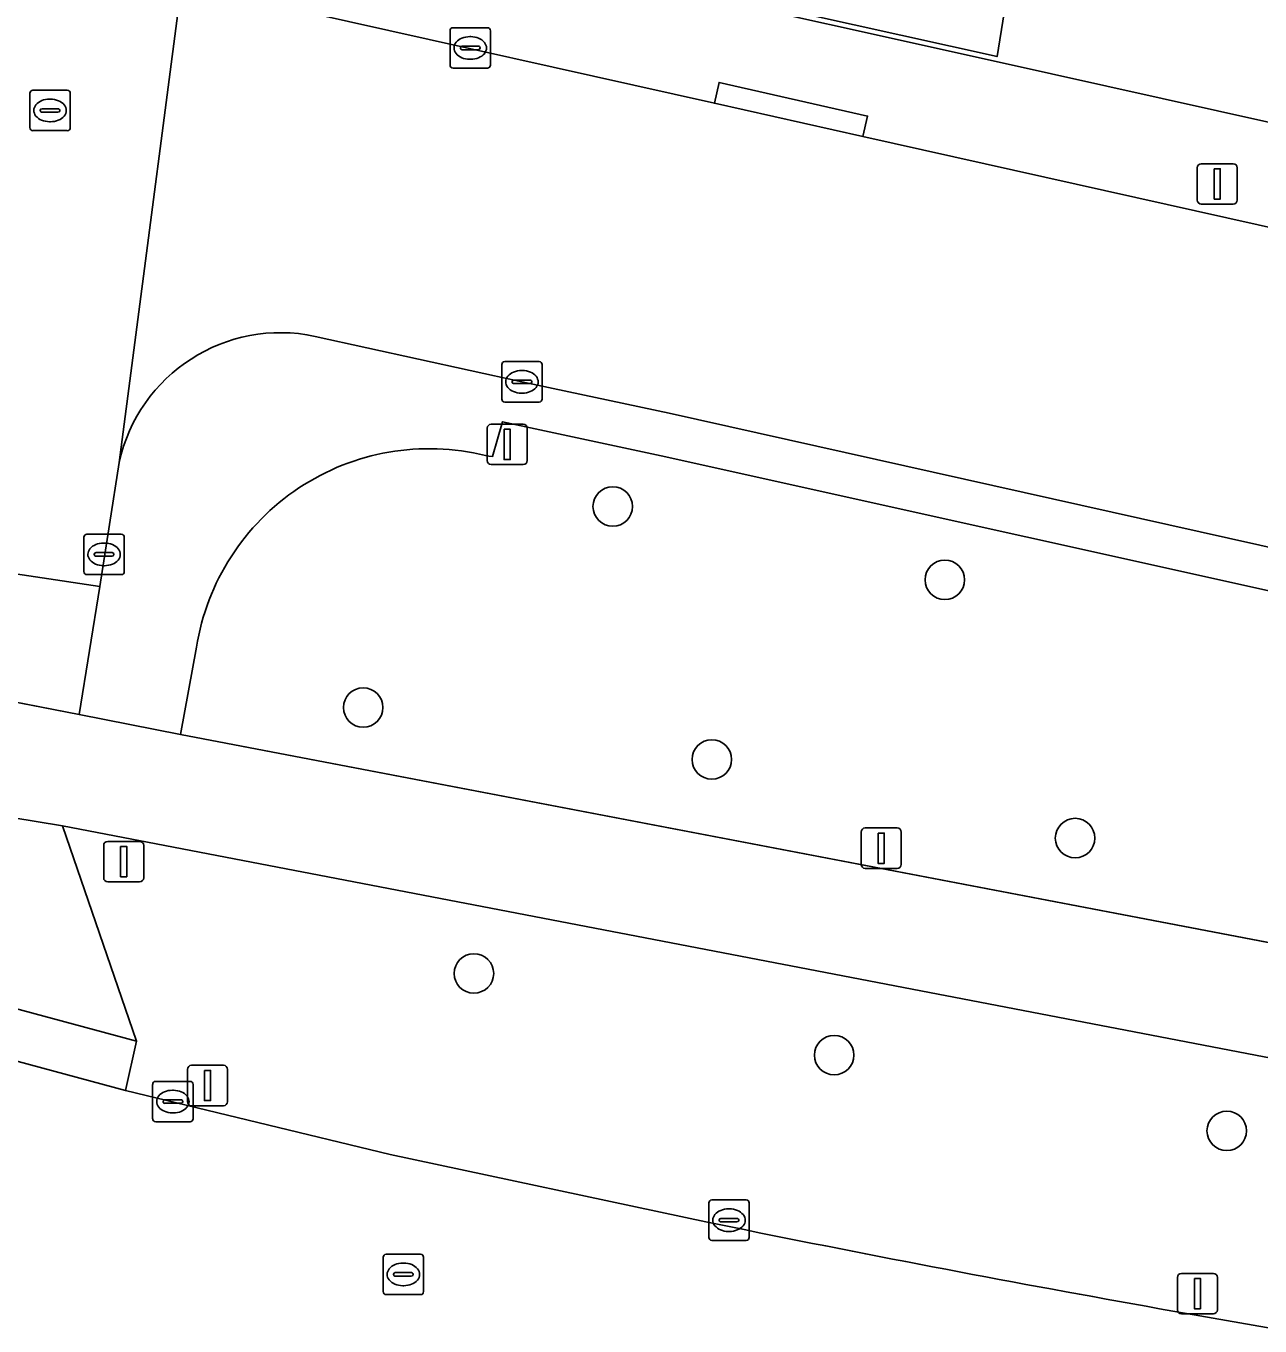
# Model space of a CAD drawing. Extents: x 163008 to 163854, y 382777 to 383982.
# Drawn here: x 163258.12 to 163288.65, y 383016.98 to 383049.16 of the extents above; entities that cross this region are included whole.
import ezdxf

# ---------------------------------------------------------------- set-up
doc = ezdxf.new("R2010")
doc.units = 0
for name, color, linetype in [('IMGEO_Berm_groen', 7, 'Continuous'), ('IMGEO_Boom', 7, 'Continuous'), ('IMGEO_Erf', 7, 'Continuous'), ('IMGEO_Fietspad_gesloten', 7, 'Continuous'), ('IMGEO_Kolk', 7, 'Continuous'), ('IMGEO_Lichtmast', 7, 'Continuous'), ('IMGEO_Muur', 7, 'Continuous'), ('IMGEO_Pand', 7, 'Continuous'), ('IMGEO_Rijbaan_lokaal_gesloten', 7, 'Continuous'), ('IMGEO_Rijbaan_lokaal_open', 7, 'Continuous'), ('IMGEO_Rioolput', 7, 'Continuous'), ('IMGEO_Verkeersbordpaal', 7, 'Continuous'), ('IMGEO_Voetpad_open', 7, 'Continuous')]:
    doc.layers.add(name, color=color, linetype=linetype)

msp = doc.modelspace()

# ---------------------------------------------------------------- linework, layer by layer
at = {"layer": 'IMGEO_Berm_groen'}
for points in [[(163273.832, 383038.518), (163269.91, 383039.361), (163269.657, 383038.498), (163269.572, 383038.511), (163269.486, 383038.523)], [(163319.097, 383028.46), (163273.832, 383038.518)], [(163262.335, 383033.783), (163261.942, 383031.619), (163322.281, 383020.078), (163322.78, 383023.472)], [(163259.018, 383029.356), (163260.852, 383024.032), (163260.574, 383022.807), (163267.127, 383021.226), (163274.941, 383019.557)], [(163296.112, 383015.753), (163321.486, 383011.938), (163321.737, 383013.637), (163324.754, 383013.159), (163326.185, 383013.96), (163326.306, 383014.799), (163326.513, 383016.383), (163259.018, 383029.356)]]:
    msp.add_lwpolyline(points, dxfattribs=at)
for centre, radius, start, end in [((163268.089, 383032.866), 5.827, 76.1277, 170.9486), ((163364.108, 383454.999), 444.478, 258.42728, 261.20032)]:
    msp.add_arc(centre, radius, start, end, dxfattribs=at)
at = {"layer": 'IMGEO_Boom'}
for centre in [(163272.634, 383037.264), (163280.85, 383035.449), (163266.46, 383032.287), (163275.085, 383031.003), (163284.074, 383029.056), (163269.2, 383025.706), (163278.113, 383023.684), (163287.826, 383021.809)]:
    msp.add_circle(centre, 0.489, dxfattribs=at)
at = {"layer": 'IMGEO_Erf'}
for points in [[(163282.809, 383052.528), (163282.145, 383048.401), (163273.839, 383050.253)], [(163273.802, 383050.136), (163282.118, 383048.281), (163294.373, 383045.548), (163297.337, 383044.91), (163298.008, 383049.199)]]:
    msp.add_lwpolyline(points, dxfattribs=at)
at = {"layer": 'IMGEO_Fietspad_gesloten'}
for points in [[(163617.09, 382973.246), (163586.506, 382977.714), (163544.618, 382984.04), (163541.477, 382984.514), (163486.6, 382992.801), (163428.914, 383001.629), (163426.083, 383002.018), (163341.665, 383014.986), (163340.004, 383015.426), (163335.408, 383017.05), (163332.11, 383018.101), (163328.736, 383018.876), (163327.116, 383019.173), (163322.281, 383020.078), (163261.942, 383031.619), (163259.432, 383032.112), (163254.513, 383033.076), (163252.6, 383033.489), (163238.283, 383036.725), (163237.872, 383034.497), (163244.23, 383033.069)], [(163242.69, 383030.464), (163245.735, 383028.612), (163245.633, 383029.321), (163245.893, 383029.972), (163246.486, 383030.601), (163247.057, 383030.984), (163247.859, 383031.273), (163248.857, 383031.23), (163251.557, 383030.68), (163254, 383030.182), (163259.018, 383029.356), (163326.513, 383016.383), (163327.352, 383016.222), (163332.089, 383015.205), (163339.774, 383012.591), (163410.874, 383001.497), (163411.369, 383000.271), (163411.354, 382999.501)]]:
    msp.add_lwpolyline(points, dxfattribs=at)
at = {"layer": 'IMGEO_Kolk'}
for p, q in [((163268.683, 383049.113), (163269.535, 383049.113)), ((163268.608, 383048.187), (163268.608, 383049.039)), ((163269.096, 383048.893), (163269.121, 383048.893)), ((163269.609, 383049.039), (163269.609, 383048.187)), ((163268.867, 383048.607), (163268.867, 383048.619)), ((163269.305, 383048.57), (163268.907, 383048.57)), ((163268.91, 383048.656), (163269.308, 383048.656)), ((163269.351, 383048.619), (163269.351, 383048.607)), ((163269.119, 383048.333), (163269.094, 383048.333)), ((163269.535, 383048.113), (163268.683, 383048.113)), ((163269.887, 383039.923), (163269.887, 383040.775)), ((163269.962, 383040.849), (163270.814, 383040.849)), ((163270.888, 383040.775), (163270.888, 383039.923)), ((163270.375, 383040.629), (163270.4, 383040.629)), ((163270.146, 383040.343), (163270.146, 383040.355)), ((163270.584, 383040.306), (163270.186, 383040.306)), ((163270.189, 383040.392), (163270.587, 383040.392)), ((163270.63, 383040.355), (163270.63, 383040.343)), ((163270.814, 383039.849), (163269.962, 383039.849)), ((163270.398, 383040.069), (163270.373, 383040.069)), ((163259.622, 383036.578), (163260.474, 383036.578)), ((163259.547, 383035.652), (163259.547, 383036.504)), ((163260.035, 383036.358), (163260.06, 383036.358)), ((163260.548, 383036.504), (163260.548, 383035.652)), ((163259.806, 383036.072), (163259.806, 383036.084)), ((163260.244, 383036.035), (163259.846, 383036.035)), ((163259.849, 383036.121), (163260.247, 383036.121)), ((163260.29, 383036.084), (163260.29, 383036.072)), ((163260.058, 383035.798), (163260.033, 383035.798)), ((163260.474, 383035.578), (163259.622, 383035.578)), ((163261.25, 383022.108), (163261.25, 383022.96)), ((163261.325, 383023.034), (163262.177, 383023.034)), ((163261.738, 383022.814), (163261.763, 383022.814)), ((163262.251, 383022.96), (163262.251, 383022.108)), ((163261.509, 383022.528), (163261.509, 383022.54)), ((163261.947, 383022.491), (163261.549, 383022.491)), ((163261.552, 383022.577), (163261.95, 383022.577)), ((163261.993, 383022.54), (163261.993, 383022.528)), ((163261.761, 383022.254), (163261.736, 383022.254)), ((163262.177, 383022.034), (163261.325, 383022.034)), ((163275.01, 383019.173), (163275.01, 383020.025)), ((163275.085, 383020.099), (163275.937, 383020.099)), ((163275.498, 383019.879), (163275.523, 383019.879)), ((163276.011, 383020.025), (163276.011, 383019.173)), ((163275.269, 383019.593), (163275.269, 383019.605)), ((163275.707, 383019.556), (163275.309, 383019.556)), ((163275.312, 383019.642), (163275.71, 383019.642)), ((163275.753, 383019.605), (163275.753, 383019.593)), ((163275.521, 383019.319), (163275.496, 383019.319)), ((163275.937, 383019.099), (163275.085, 383019.099))]:
    msp.add_line(p, q, dxfattribs=at)
for points in [[(163268.683, 383049.113), (163269.535, 383049.113)], [(163268.608, 383048.187), (163268.608, 383049.039)], [(163269.609, 383049.039), (163269.609, 383048.187)], [(163269.535, 383048.113), (163268.683, 383048.113)], [(163269.887, 383039.923), (163269.887, 383040.775)], [(163269.962, 383040.849), (163270.814, 383040.849)], [(163270.888, 383040.775), (163270.888, 383039.923)], [(163270.814, 383039.849), (163269.962, 383039.849)], [(163259.622, 383036.578), (163260.474, 383036.578)], [(163259.547, 383035.652), (163259.547, 383036.504)], [(163260.548, 383036.504), (163260.548, 383035.652)], [(163260.474, 383035.578), (163259.622, 383035.578)], [(163261.25, 383022.108), (163261.25, 383022.96)], [(163261.325, 383023.034), (163262.177, 383023.034)], [(163262.251, 383022.96), (163262.251, 383022.108)], [(163262.177, 383022.034), (163261.325, 383022.034)], [(163275.01, 383019.173), (163275.01, 383020.025)], [(163275.085, 383020.099), (163275.937, 383020.099)], [(163276.011, 383020.025), (163276.011, 383019.173)], [(163275.937, 383019.099), (163275.085, 383019.099)]]:
    msp.add_lwpolyline(points, dxfattribs=at)
for centre, radius, start, end in [((163268.685, 383049.037), 0.0765, 91.552, 178.448), ((163268.685, 383049.037), 0.0765, 91.552, 178.448), ((163269.533, 383049.037), 0.0765, 1.552, 88.448), ((163269.533, 383049.037), 0.0765, 1.552, 88.448), ((163268.907, 383048.616), 0.0403, 85.8775, 175.7526), ((163268.904, 383048.606), 0.0366, 178.938, 274.7102), ((163269.308, 383048.613), 0.043, 264.8664, 352.4533), ((163269.312, 383048.618), 0.0386, 1.7309, 96.639), ((163268.685, 383048.189), 0.0765, 181.552, 268.448), ((163268.685, 383048.189), 0.0765, 181.552, 268.448), ((163269.533, 383048.189), 0.0765, 271.552, 358.448), ((163269.533, 383048.189), 0.0765, 271.552, 358.448), ((163269.964, 383040.773), 0.0765, 91.552, 178.448), ((163269.964, 383040.773), 0.0765, 91.552, 178.448), ((163270.812, 383040.773), 0.0765, 1.552, 88.448), ((163270.812, 383040.773), 0.0765, 1.552, 88.448), ((163270.186, 383040.352), 0.0403, 85.8775, 175.7526), ((163270.183, 383040.342), 0.0366, 178.938, 274.7102), ((163270.587, 383040.349), 0.043, 264.8664, 352.4533), ((163270.591, 383040.354), 0.0386, 1.7309, 96.639), ((163269.964, 383039.925), 0.0765, 181.552, 268.448), ((163269.964, 383039.925), 0.0765, 181.552, 268.448), ((163270.812, 383039.925), 0.0765, 271.552, 358.448), ((163270.812, 383039.925), 0.0765, 271.552, 358.448), ((163259.624, 383036.502), 0.0765, 91.552, 178.448), ((163259.624, 383036.502), 0.0765, 91.552, 178.448), ((163260.472, 383036.502), 0.0765, 1.552, 88.448), ((163260.472, 383036.502), 0.0765, 1.552, 88.448), ((163259.846, 383036.081), 0.0403, 85.8775, 175.7526), ((163259.843, 383036.071), 0.0366, 178.938, 274.7102), ((163260.247, 383036.078), 0.043, 264.8664, 352.4533), ((163260.251, 383036.083), 0.0386, 1.7309, 96.639), ((163259.624, 383035.654), 0.0765, 181.552, 268.448), ((163259.624, 383035.654), 0.0765, 181.552, 268.448), ((163260.472, 383035.654), 0.0765, 271.552, 358.448), ((163260.472, 383035.654), 0.0765, 271.552, 358.448), ((163261.327, 383022.958), 0.0765, 91.552, 178.448), ((163261.327, 383022.958), 0.0765, 91.552, 178.448), ((163262.175, 383022.958), 0.0765, 1.552, 88.448), ((163262.175, 383022.958), 0.0765, 1.552, 88.448), ((163261.549, 383022.537), 0.0403, 85.8775, 175.7526), ((163261.546, 383022.527), 0.0366, 178.938, 274.7102), ((163261.95, 383022.534), 0.043, 264.8664, 352.4533), ((163261.954, 383022.539), 0.0386, 1.7309, 96.639), ((163261.327, 383022.11), 0.0765, 181.552, 268.448), ((163261.327, 383022.11), 0.0765, 181.552, 268.448), ((163262.175, 383022.11), 0.0765, 271.552, 358.448), ((163262.175, 383022.11), 0.0765, 271.552, 358.448), ((163275.087, 383020.023), 0.0765, 91.552, 178.448), ((163275.087, 383020.023), 0.0765, 91.552, 178.448), ((163275.935, 383020.023), 0.0765, 1.552, 88.448), ((163275.935, 383020.023), 0.0765, 1.552, 88.448), ((163275.309, 383019.602), 0.0403, 85.8775, 175.7526), ((163275.306, 383019.592), 0.0366, 178.938, 274.7102), ((163275.71, 383019.599), 0.043, 264.8664, 352.4533), ((163275.714, 383019.604), 0.0386, 1.7309, 96.639), ((163275.087, 383019.175), 0.0765, 181.552, 268.448), ((163275.087, 383019.175), 0.0765, 181.552, 268.448), ((163275.935, 383019.175), 0.0765, 271.552, 358.448), ((163275.935, 383019.175), 0.0765, 271.552, 358.448)]:
    msp.add_arc(centre, radius, start, end, dxfattribs=at)
for centre, major_axis, ratio, start_param, end_param in [((163269.095, 383048.613), (-0.387, 0.002), 0.722429, 4.712389, 7.853982), ((163269.12, 383048.613), (-0.39, 0.002), 0.717154, 1.570796, 4.712389), ((163270.374, 383040.349), (-0.387, 0.002), 0.722429, 4.712389, 7.853982), ((163270.399, 383040.349), (-0.39, 0.002), 0.717154, 1.570796, 4.712389), ((163260.034, 383036.078), (-0.387, 0.002), 0.722429, 4.712389, 7.853982), ((163260.059, 383036.078), (-0.39, 0.002), 0.717154, 1.570796, 4.712389), ((163261.737, 383022.534), (-0.387, 0.002), 0.722429, 4.712389, 7.853982), ((163261.762, 383022.534), (-0.39, 0.002), 0.717154, 1.570796, 4.712389), ((163275.497, 383019.599), (-0.387, 0.002), 0.722429, 4.712389, 7.853982), ((163275.522, 383019.599), (-0.39, 0.002), 0.717154, 1.570796, 4.712389)]:
    msp.add_ellipse(centre, major_axis=major_axis, ratio=ratio, start_param=start_param, end_param=end_param, dxfattribs=at)
at = {"layer": 'IMGEO_Lichtmast'}
for p, q in [((163287.097, 383044.848), (163287.097, 383045.648)), ((163287.097, 383045.648), (163287.097, 383044.848)), ((163287.197, 383045.748), (163287.987, 383045.748)), ((163287.987, 383045.748), (163287.197, 383045.748)), ((163288.087, 383045.648), (163288.087, 383044.848)), ((163288.087, 383044.848), (163288.087, 383045.648)), ((163287.987, 383044.748), (163287.197, 383044.748)), ((163287.197, 383044.748), (163287.987, 383044.748)), ((163278.781, 383028.406), (163278.781, 383029.206)), ((163278.781, 383029.206), (163278.781, 383028.406)), ((163278.881, 383029.306), (163279.671, 383029.306)), ((163279.671, 383029.306), (163278.881, 383029.306)), ((163279.771, 383029.206), (163279.771, 383028.406)), ((163279.771, 383028.406), (163279.771, 383029.206)), ((163279.671, 383028.306), (163278.881, 383028.306)), ((163278.881, 383028.306), (163279.671, 383028.306)), ((163262.212, 383023.432), (163263.002, 383023.432)), ((163263.002, 383023.432), (163262.212, 383023.432)), ((163262.112, 383022.532), (163262.112, 383023.332)), ((163262.112, 383023.332), (163262.112, 383022.532)), ((163263.102, 383023.332), (163263.102, 383022.532)), ((163263.102, 383022.532), (163263.102, 383023.332)), ((163263.002, 383022.432), (163262.212, 383022.432)), ((163262.212, 383022.432), (163263.002, 383022.432)), ((163286.706, 383018.281), (163287.496, 383018.281)), ((163287.496, 383018.281), (163286.706, 383018.281)), ((163286.606, 383017.381), (163286.606, 383018.181)), ((163286.606, 383018.181), (163286.606, 383017.381)), ((163287.596, 383018.181), (163287.596, 383017.381)), ((163287.596, 383017.381), (163287.596, 383018.181)), ((163287.496, 383017.281), (163286.706, 383017.281)), ((163286.706, 383017.281), (163287.496, 383017.281))]:
    msp.add_line(p, q, dxfattribs=at)
for points in [[(163287.517, 383045.623), (163287.667, 383045.623), (163287.667, 383044.873), (163287.517, 383044.873), (163287.517, 383045.623)], [(163279.201, 383029.181), (163279.351, 383029.181), (163279.351, 383028.431), (163279.201, 383028.431), (163279.201, 383029.181)], [(163262.532, 383023.307), (163262.682, 383023.307), (163262.682, 383022.557), (163262.532, 383022.557), (163262.532, 383023.307)], [(163287.026, 383018.156), (163287.176, 383018.156), (163287.176, 383017.406), (163287.026, 383017.406), (163287.026, 383018.156)]]:
    msp.add_lwpolyline(points, dxfattribs=at)
for centre, start, end in [((163287.197, 383045.648), 90, 180), ((163287.197, 383045.648), 90, 180), ((163287.987, 383045.648), 0, 90), ((163287.987, 383045.648), 360, 90), ((163287.197, 383044.848), 180, 270), ((163287.197, 383044.848), 180, 270), ((163287.987, 383044.848), 270, 0), ((163287.987, 383044.848), 270, 0), ((163278.881, 383029.206), 90, 180), ((163278.881, 383029.206), 90, 180), ((163279.671, 383029.206), 0, 90), ((163279.671, 383029.206), 360, 90), ((163278.881, 383028.406), 180, 270), ((163278.881, 383028.406), 180, 270), ((163279.671, 383028.406), 270, 0), ((163279.671, 383028.406), 270, 0), ((163262.212, 383023.332), 90, 180), ((163262.212, 383023.332), 90, 180), ((163263.002, 383023.332), 0, 90), ((163263.002, 383023.332), 360, 90), ((163262.212, 383022.532), 180, 270), ((163262.212, 383022.532), 180, 270), ((163263.002, 383022.532), 270, 0), ((163263.002, 383022.532), 270, 0), ((163286.706, 383018.181), 90, 180), ((163286.706, 383018.181), 90, 180), ((163287.496, 383018.181), 0, 90), ((163287.496, 383018.181), 360, 90), ((163286.706, 383017.381), 180, 270), ((163286.706, 383017.381), 180, 270), ((163287.496, 383017.381), 270, 0), ((163287.496, 383017.381), 270, 0)]:
    msp.add_arc(centre, 0.1, start, end, dxfattribs=at)
at = {"layer": 'IMGEO_Muur'}
msp.add_lwpolyline([(163282.118, 383048.281), (163294.373, 383045.548)], dxfattribs=at)
at = {"layer": 'IMGEO_Pand'}
msp.add_lwpolyline([(163275.591, 383061.143), (163274.646, 383055.268), (163273.839, 383050.253), (163282.145, 383048.401), (163282.809, 383052.528), (163286.512, 383051.933), (163287.68, 383059.196), (163283.483, 383059.872)], close=True, dxfattribs=at)
at = {"layer": 'IMGEO_Rijbaan_lokaal_gesloten'}
msp.add_lwpolyline([(163274.941, 383019.557), (163267.127, 383021.226), (163260.574, 383022.807), (163254.557, 383024.431), (163251.941, 383025.353)], dxfattribs=at)
msp.add_arc((163364.108, 383454.999), 444.478, 258.42728, 261.20032, dxfattribs=at)
at = {"layer": 'IMGEO_Rijbaan_lokaal_open'}
for points in [[(163255.79, 383040.847), (163254.992, 383036.027), (163259.941, 383035.281), (163260.42, 383038.351), (163262.311, 383052.831)], [(163262.311, 383052.831), (163260.42, 383038.351)], [(163278.825, 383046.423), (163275.151, 383047.246), (163265.101, 383049.493)], [(163265.272, 383041.474), (163270.388, 383040.35), (163274.034, 383039.573), (163322.155, 383028.814), (163323.355, 383028.546), (163324.506, 383036.205), (163322.757, 383036.596), (163302.916, 383041.035), (163299.087, 383041.891), (163278.825, 383046.423)]]:
    msp.add_lwpolyline(points, dxfattribs=at)
for points in [[(163254.513, 383033.076), (163259.432, 383032.112), (163259.941, 383035.281), (163254.992, 383036.027)], [(163259.018, 383029.356), (163254, 383030.182), (163251.557, 383030.68), (163251.337, 383030.265), (163250.909, 383029.417), (163250.416, 383028.379), (163250.057, 383027.497), (163252.377, 383026.552), (163253.188, 383026.219), (163256.468, 383025.213), (163260.852, 383024.032)]]:
    msp.add_lwpolyline(points, close=True, dxfattribs=at)
msp.add_arc((163264.417, 383037.472), 4.093, 77.9438, 167.5911, dxfattribs=at)
at = {"layer": 'IMGEO_Rioolput'}
for p, q in [((163258.285, 383047.566), (163259.137, 383047.566)), ((163258.21, 383046.64), (163258.21, 383047.492)), ((163258.698, 383047.346), (163258.723, 383047.346)), ((163259.211, 383047.492), (163259.211, 383046.64)), ((163258.469, 383047.06), (163258.469, 383047.072)), ((163258.907, 383047.023), (163258.509, 383047.023)), ((163258.512, 383047.109), (163258.91, 383047.109)), ((163258.953, 383047.072), (163258.953, 383047.06)), ((163259.137, 383046.566), (163258.285, 383046.566)), ((163258.721, 383046.786), (163258.696, 383046.786)), ((163266.952, 383017.831), (163266.952, 383018.683)), ((163267.027, 383018.757), (163267.879, 383018.757)), ((163267.953, 383018.683), (163267.953, 383017.831)), ((163267.211, 383018.251), (163267.211, 383018.263)), ((163267.254, 383018.3), (163267.652, 383018.3)), ((163267.44, 383018.537), (163267.465, 383018.537)), ((163267.695, 383018.263), (163267.695, 383018.251)), ((163267.649, 383018.214), (163267.251, 383018.214)), ((163267.463, 383017.977), (163267.438, 383017.977)), ((163267.879, 383017.757), (163267.027, 383017.757))]:
    msp.add_line(p, q, dxfattribs=at)
for points in [[(163258.285, 383047.566), (163259.137, 383047.566)], [(163258.21, 383046.64), (163258.21, 383047.492)], [(163259.211, 383047.492), (163259.211, 383046.64)], [(163259.137, 383046.566), (163258.285, 383046.566)], [(163266.952, 383017.831), (163266.952, 383018.683)], [(163267.027, 383018.757), (163267.879, 383018.757)], [(163267.953, 383018.683), (163267.953, 383017.831)], [(163267.879, 383017.757), (163267.027, 383017.757)]]:
    msp.add_lwpolyline(points, dxfattribs=at)
for centre, radius, start, end in [((163258.287, 383047.49), 0.0765, 91.552, 178.448), ((163258.287, 383047.49), 0.0765, 91.552, 178.448), ((163259.135, 383047.49), 0.0765, 1.552, 88.448), ((163259.135, 383047.49), 0.0765, 1.552, 88.448), ((163258.509, 383047.069), 0.0403, 85.8775, 175.7526), ((163258.506, 383047.059), 0.0366, 178.938, 274.7102), ((163258.91, 383047.066), 0.043, 264.8664, 352.4533), ((163258.914, 383047.071), 0.0386, 1.7309, 96.639), ((163258.287, 383046.642), 0.0765, 181.552, 268.448), ((163258.287, 383046.642), 0.0765, 181.552, 268.448), ((163259.135, 383046.642), 0.0765, 271.552, 358.448), ((163259.135, 383046.642), 0.0765, 271.552, 358.448), ((163267.029, 383018.681), 0.0765, 91.552, 178.448), ((163267.029, 383018.681), 0.0765, 91.552, 178.448), ((163267.877, 383018.681), 0.0765, 1.552, 88.448), ((163267.877, 383018.681), 0.0765, 1.552, 88.448), ((163267.251, 383018.26), 0.0403, 85.8775, 175.7526), ((163267.248, 383018.25), 0.0366, 178.938, 274.7102), ((163267.652, 383018.257), 0.043, 264.8664, 352.4533), ((163267.656, 383018.262), 0.0386, 1.7309, 96.639), ((163267.029, 383017.833), 0.0765, 181.552, 268.448), ((163267.029, 383017.833), 0.0765, 181.552, 268.448), ((163267.877, 383017.833), 0.0765, 271.552, 358.448), ((163267.877, 383017.833), 0.0765, 271.552, 358.448)]:
    msp.add_arc(centre, radius, start, end, dxfattribs=at)
for centre, major_axis, ratio, start_param, end_param in [((163258.697, 383047.066), (-0.387, 0.002), 0.722429, 4.712389, 7.853982), ((163258.722, 383047.066), (-0.39, 0.002), 0.717154, 1.570796, 4.712389), ((163267.439, 383018.257), (-0.387, 0.002), 0.722429, 4.712389, 7.853982), ((163267.464, 383018.257), (-0.39, 0.002), 0.717154, 1.570796, 4.712389)]:
    msp.add_ellipse(centre, major_axis=major_axis, ratio=ratio, start_param=start_param, end_param=end_param, dxfattribs=at)
at = {"layer": 'IMGEO_Verkeersbordpaal'}
for p, q in [((163269.527, 383038.401), (163269.527, 383039.201)), ((163269.527, 383039.201), (163269.527, 383038.401)), ((163269.627, 383039.301), (163270.417, 383039.301)), ((163270.417, 383039.301), (163269.627, 383039.301)), ((163270.517, 383039.201), (163270.517, 383038.401)), ((163270.517, 383038.401), (163270.517, 383039.201)), ((163270.417, 383038.301), (163269.627, 383038.301)), ((163269.627, 383038.301), (163270.417, 383038.301)), ((163260.038, 383028.074), (163260.038, 383028.874)), ((163260.038, 383028.874), (163260.038, 383028.074)), ((163260.138, 383028.974), (163260.928, 383028.974)), ((163260.928, 383028.974), (163260.138, 383028.974)), ((163261.028, 383028.874), (163261.028, 383028.074)), ((163261.028, 383028.074), (163261.028, 383028.874)), ((163260.928, 383027.974), (163260.138, 383027.974)), ((163260.138, 383027.974), (163260.928, 383027.974))]:
    msp.add_line(p, q, dxfattribs=at)
for points in [[(163269.947, 383039.176), (163270.097, 383039.176), (163270.097, 383038.426), (163269.947, 383038.426), (163269.947, 383039.176)], [(163260.458, 383028.849), (163260.608, 383028.849), (163260.608, 383028.099), (163260.458, 383028.099), (163260.458, 383028.849)]]:
    msp.add_lwpolyline(points, dxfattribs=at)
for centre, start, end in [((163269.627, 383039.201), 90, 180), ((163269.627, 383039.201), 90, 180), ((163270.417, 383039.201), 0, 90), ((163270.417, 383039.201), 360, 90), ((163269.627, 383038.401), 180, 270), ((163269.627, 383038.401), 180, 270), ((163270.417, 383038.401), 270, 0), ((163270.417, 383038.401), 270, 0), ((163260.138, 383028.874), 90, 180), ((163260.138, 383028.874), 90, 180), ((163260.928, 383028.874), 0, 90), ((163260.928, 383028.874), 360, 90), ((163260.138, 383028.074), 180, 270), ((163260.138, 383028.074), 180, 270), ((163260.928, 383028.074), 270, 0), ((163260.928, 383028.074), 270, 0)]:
    msp.add_arc(centre, 0.1, start, end, dxfattribs=at)
at = {"layer": 'IMGEO_Voetpad_open'}
for points in [[(163297.337, 383044.91), (163294.373, 383045.548), (163282.118, 383048.281), (163273.802, 383050.136), (163269.005, 383051.211), (163267.816, 383051.498), (163267.26, 383051.585), (163262.311, 383052.831)], [(163265.101, 383049.493), (163275.151, 383047.246), (163275.267, 383047.759), (163278.939, 383046.928), (163278.825, 383046.423), (163299.087, 383041.891), (163299.197, 383042.39), (163303.029, 383041.548), (163302.916, 383041.035), (163322.757, 383036.596), (163324.506, 383036.205), (163325.006, 383038.94), (163323.551, 383039.267), (163321.156, 383039.783), (163298.708, 383044.615), (163297.337, 383044.91)], [(163274.034, 383039.573), (163270.388, 383040.35), (163265.272, 383041.474)], [(163322.78, 383023.472), (163323.355, 383028.546), (163322.155, 383028.814), (163274.034, 383039.573)], [(163269.486, 383038.523), (163269.572, 383038.511), (163269.657, 383038.498), (163269.91, 383039.361), (163273.832, 383038.518), (163319.097, 383028.46)], [(163260.42, 383038.351), (163259.941, 383035.281), (163259.432, 383032.112), (163261.942, 383031.619), (163262.335, 383033.783)], [(163251.941, 383025.353), (163254.557, 383024.431), (163260.574, 383022.807), (163260.852, 383024.032), (163256.468, 383025.213)]]:
    msp.add_lwpolyline(points, dxfattribs=at)
msp.add_lwpolyline([(163275.151, 383047.246), (163278.825, 383046.423), (163278.939, 383046.928), (163275.267, 383047.759)], close=True, dxfattribs=at)
for centre, radius, start, end in [((163264.417, 383037.472), 4.093, 77.9438, 167.5911), ((163268.089, 383032.866), 5.827, 76.1277, 170.9486)]:
    msp.add_arc(centre, radius, start, end, dxfattribs=at)

doc.saveas('drawing.dxf')
